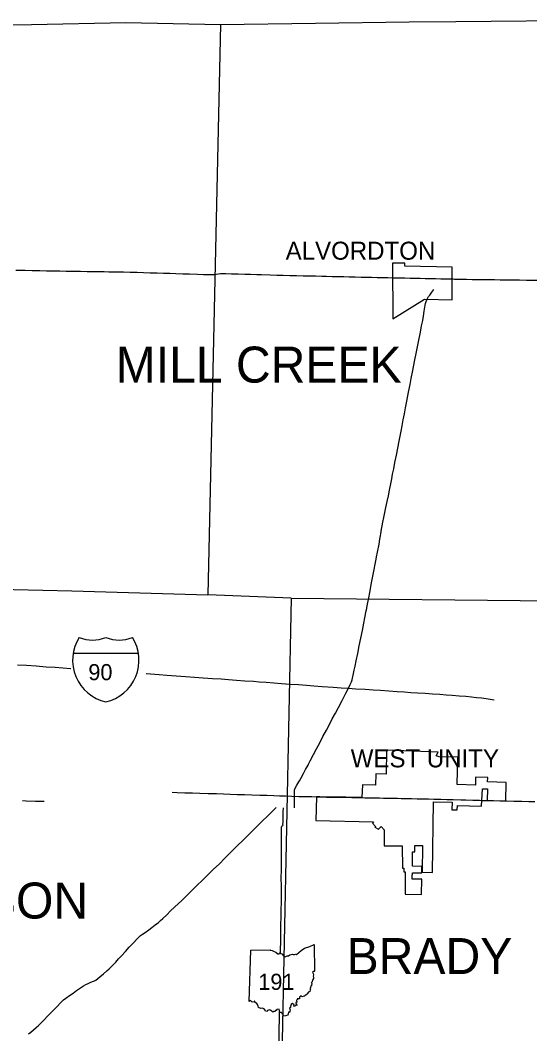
# Model space of a CAD drawing. Extents: x -232 to 448, y 619 to 1059.
# Drawn here: x -99.1 to -70, y 896.5 to 954.3 of the extents above; entities that cross this region are included whole.
import ezdxf

# ---------------------------------------------------------------- set-up
doc = ezdxf.new("R2010")
doc.units = 0
doc.layers.add('Default', color=7, linetype='Continuous')

msp = doc.modelspace()

# ---------------------------------------------------------------- linework, layer by layer
at = {"layer": 'Default'}
for p, q in [((-83.673, 921.377), (-84.441, 883.001)), ((-83.673, 921.377), (-66.605, 921.202)), ((-96.102, 918.248), (-92.382, 918.248)), ((-78.214, 912.714), (-78.242, 911.34)), ((-75.222, 912.326), (-75.393, 912.384)), ((-74.144, 912.31), (-75.222, 912.326)), ((-74.182, 910.74), (-74.144, 912.31)), ((-78.828, 911.353), (-78.843, 910.717)), ((-78.242, 911.34), (-78.828, 911.353)), ((-73.135, 911.167), (-73.146, 910.716)), ((-72.448, 911.151), (-73.135, 911.167)), ((-72.454, 910.894), (-72.448, 911.151)), ((-79.6, 910.733), (-79.637, 909.999)), ((-78.843, 910.717), (-79.6, 910.733)), ((-73.146, 910.716), (-74.182, 910.74)), ((-72.75, 910.502), (-72.463, 910.495)), ((-72.463, 910.495), (-72.479, 909.838)), ((-71.387, 910.869), (-72.454, 910.894)), ((-71.412, 909.815), (-71.387, 910.869)), ((-82.226, 910.052), (-82.256, 908.688)), ((-75.589, 905.738), (-75.546, 909.762)), ((-75.546, 909.762), (-74.479, 909.736)), ((-74.479, 909.736), (-74.49, 909.305)), ((-74.183, 909.297), (-74.176, 909.554)), ((-74.176, 909.554), (-72.793, 909.52)), ((-74.49, 909.305), (-74.183, 909.297)), ((-82.256, 908.688), (-78.958, 908.615)), ((-79.031, 908.542), (-78.845, 908.354)), ((-78.681, 908.21), (-78.531, 908.35)), ((-78.531, 908.35), (-78.362, 908.169)), ((-78.357, 907.245), (-77.321, 907.251)), ((-77.321, 907.251), (-77.315, 905.978)), ((-76.603, 906.907), (-76.599, 907.274)), ((-76.599, 907.274), (-76.178, 907.274)), ((-76.178, 907.274), (-76.195, 905.744)), ((-76.745, 906.087), (-76.736, 906.908)), ((-76.736, 906.908), (-76.603, 906.907)), ((-77.315, 905.978), (-77.237, 905.979)), ((-77.237, 905.979), (-77.236, 905.765)), ((-76.202, 906.081), (-76.745, 906.087)), ((-76.206, 905.712), (-76.202, 906.081)), ((-77.236, 905.765), (-77.158, 905.765)), ((-77.158, 905.765), (-77.152, 904.494)), ((-76.753, 905.348), (-76.75, 905.605)), ((-76.211, 905.344), (-76.753, 905.348)), ((-76.75, 905.605), (-76.734, 905.604)), ((-76.734, 905.604), (-76.732, 905.717)), ((-76.732, 905.717), (-76.206, 905.712)), ((-76.195, 905.744), (-75.589, 905.738)), ((-86.055, 898.379), (-85.973, 901.308)), ((-86.055, 898.379), (-85.973, 901.308))]:
    msp.add_line(p, q, dxfattribs=at)
for points in [[(-114.736, 953.989), (-109.321, 954.026), (-103.866, 954.073), (-98.476, 954.095), (-93.096, 954.205), (-87.688, 954.093)], [(-87.688, 954.093), (-88.422, 921.571)], [(-87.688, 954.093), (-82.272, 954.171), (-76.931, 954.252), (-74.267, 954.263), (-66.216, 954.34)], [(-99.376, 940.083), (-98.839, 940.079), (-98.442, 940.069), (-98.016, 940.069), (-97.629, 940.057), (-97.241, 940.048), (-96.872, 940.041), (-96.498, 940.036), (-96.121, 940.027), (-95.685, 940.02), (-95.307, 940.013), (-94.924, 940.007), (-94.673, 940.004), (-94.331, 940.003), (-94.06, 939.999), (-93.753, 939.996), (-93.447, 939.991), (-93.227, 939.982), (-92.844, 939.974), (-92.453, 939.963), (-92.085, 939.953), (-91.705, 939.94), (-91.304, 939.928), (-90.946, 939.919), (-90.582, 939.906), (-90.241, 939.893), (-89.854, 939.884), (-89.459, 939.87), (-89.013, 939.856), (-88.662, 939.845), (-88.419, 939.842), (-88.197, 939.837), (-88.102, 939.839), (-88.026, 939.847), (-87.937, 939.858), (-87.805, 939.875), (-87.695, 939.888), (-87.619, 939.892), (-87.528, 939.891), (-87.384, 939.893), (-87.068, 939.883), (-86.683, 939.87), (-86.305, 939.86), (-85.978, 939.852), (-85.632, 939.842), (-85.355, 939.834), (-84.869, 939.821), (-84.491, 939.809), (-84.123, 939.8), (-83.745, 939.789), (-83.368, 939.779), (-82.984, 939.77), (-82.601, 939.768), (-82.274, 939.756), (-81.914, 939.748), (-81.643, 939.743), (-81.322, 939.734), (-81.001, 939.728), (-80.666, 939.72), (-80.347, 939.712), (-80.008, 939.704), (-79.678, 939.696), (-79.393, 939.687), (-79.076, 939.68), (-78.753, 939.674), (-78.434, 939.667), (-78.14, 939.66), (-77.899, 939.656)], [(-77.175, 940.314), (-77.172, 940.476), (-77.88, 940.484), (-77.861, 937.313), (-76.052, 938.426), (-74.476, 938.403)], [(-74.476, 938.403), (-74.467, 940.255), (-77.175, 940.314)], [(-77.899, 939.656), (-77.893, 939.656), (-77.651, 939.649), (-77.414, 939.646), (-77.186, 939.643), (-76.865, 939.637), (-76.579, 939.633), (-76.303, 939.627), (-76.021, 939.62), (-75.742, 939.614), (-75.427, 939.604), (-75.117, 939.597), (-74.859, 939.593), (-74.59, 939.587), (-74.417, 939.583)], [(-74.417, 939.583), (-74.347, 939.582), (-74.045, 939.577), (-73.667, 939.567), (-73.327, 939.561), (-73.033, 939.556), (-72.757, 939.552), (-72.393, 939.549), (-72.056, 939.547), (-71.739, 939.544), (-71.426, 939.54), (-71.006, 939.534), (-70.624, 939.526), (-70.243, 939.525), (-69.828, 939.519), (-69.453, 939.513), (-69.142, 939.51), (-68.846, 939.503), (-68.515, 939.501), (-68.225, 939.503)], [(-79.371, 920.703), (-79.31, 921.03), (-79.238, 921.398), (-79.161, 921.796), (-79.092, 922.156), (-79.038, 922.441), (-78.982, 922.725), (-78.93, 923.006), (-78.869, 923.323), (-78.818, 923.602), (-78.791, 923.744), (-78.745, 923.993), (-78.649, 924.451), (-78.596, 924.734), (-78.559, 924.928), (-78.549, 925.045), (-78.537, 925.187), (-78.513, 925.309), (-78.474, 925.499), (-78.427, 925.71), (-78.368, 925.982), (-78.31, 926.27), (-78.257, 926.54), (-78.184, 926.9), (-78.117, 927.215), (-78.057, 927.53), (-77.984, 927.902), (-77.922, 928.178), (-77.873, 928.456), (-77.813, 928.75), (-77.742, 929.123), (-77.656, 929.532), (-77.575, 929.93), (-77.495, 930.333), (-77.439, 930.611), (-77.385, 930.906), (-77.329, 931.204), (-77.263, 931.558), (-77.196, 931.888), (-77.13, 932.231), (-77.064, 932.614), (-76.962, 933.131), (-76.881, 933.563), (-76.811, 933.913), (-76.724, 934.363), (-76.62, 934.886), (-76.509, 935.432), (-76.398, 936.003), (-76.291, 936.547), (-76.217, 936.904), (-76.155, 937.215), (-76.114, 937.459), (-76.069, 937.745), (-76.016, 938.081), (-75.994, 938.185), (-75.96, 938.298), (-75.911, 938.424), (-75.863, 938.511), (-75.822, 938.577), (-75.752, 938.664), (-75.629, 938.837), (-75.526, 938.986)], [(-115.571, 922.539), (-113.603, 922.507), (-110.65, 922.444), (-109.73, 922.398), (-106.457, 922.175), (-103.241, 921.98), (-99.484, 921.873), (-96.189, 921.801), (-88.422, 921.571)], [(-83.673, 921.377), (-88.422, 921.571)], [(-82.575, 912.099), (-82.573, 912.104), (-82.388, 912.456), (-82.219, 912.774), (-82.036, 913.124), (-81.849, 913.479), (-81.655, 913.841), (-81.5, 914.142), (-81.317, 914.489), (-81.143, 914.812), (-80.962, 915.149), (-80.761, 915.533), (-80.537, 915.964), (-80.399, 916.238), (-80.291, 916.457), (-80.222, 916.606), (-80.186, 916.712), (-80.155, 916.822), (-80.118, 916.976), (-80.06, 917.265), (-80.009, 917.498), (-79.946, 917.803), (-79.862, 918.223), (-79.774, 918.663), (-79.685, 919.093), (-79.595, 919.533), (-79.515, 919.942), (-79.452, 920.258), (-79.381, 920.649), (-79.371, 920.703)], [(-99.283, 917.583), (-98.773, 917.548), (-98.208, 917.508), (-97.649, 917.469), (-97.134, 917.434), (-96.694, 917.403), (-96.261, 917.374), (-96.241, 917.372)], [(-91.946, 917.074), (-91.696, 917.057), (-91.197, 917.018), (-90.76, 916.984), (-90.236, 916.947), (-89.696, 916.909), (-89.174, 916.874), (-88.691, 916.839), (-88.161, 916.804), (-87.664, 916.767), (-87.243, 916.736), (-86.777, 916.706), (-86.315, 916.67), (-85.822, 916.634), (-85.491, 916.609), (-85.099, 916.585), (-84.661, 916.552), (-84.217, 916.518), (-83.714, 916.481), (-83.25, 916.445), (-82.796, 916.412), (-82.361, 916.38), (-81.888, 916.34), (-81.276, 916.298), (-80.802, 916.266), (-80.399, 916.238), (-79.97, 916.211), (-79.442, 916.178), (-78.99, 916.146), (-78.562, 916.121), (-78.098, 916.089), (-77.607, 916.055), (-77.202, 916.026), (-76.828, 916.005), (-76.452, 915.979), (-76.017, 915.952), (-75.6, 915.919), (-75.189, 915.893), (-74.815, 915.865), (-74.474, 915.84), (-74.078, 915.81), (-73.698, 915.778), (-73.369, 915.748), (-73.086, 915.72), (-72.801, 915.688), (-72.545, 915.653), (-72.303, 915.617), (-72.081, 915.576)], [(-75.283, 912.599), (-78.214, 912.714)], [(-75.393, 912.384), (-75.283, 912.599)], [(-83.194, 910.964), (-83.102, 911.123), (-82.965, 911.367), (-82.838, 911.6), (-82.7, 911.856), (-82.673, 911.909)], [(-82.673, 911.909), (-82.575, 912.099)], [(-83.482, 909.413), (-83.48, 909.76), (-83.478, 910.096), (-83.475, 910.305), (-83.474, 910.429), (-83.474, 910.453), (-83.461, 910.488), (-83.408, 910.586)], [(-83.408, 910.586), (-83.345, 910.703), (-83.235, 910.894), (-83.194, 910.964)], [(-72.793, 909.52), (-72.787, 909.845), (-72.75, 910.502)], [(-90.451, 910.306), (-90.166, 910.295), (-89.724, 910.282), (-89.311, 910.27)], [(-89.311, 910.27), (-89.3, 910.27), (-88.87, 910.257), (-88.399, 910.24), (-87.918, 910.226), (-87.517, 910.214), (-87.143, 910.201), (-86.75, 910.187), (-86.335, 910.173), (-85.908, 910.16), (-85.455, 910.145), (-85.048, 910.133), (-84.655, 910.118), (-84.324, 910.105), (-83.991, 910.093), (-83.621, 910.082), (-83.235, 910.073), (-82.858, 910.063), (-82.48, 910.058), (-82.155, 910.05)], [(-79.637, 909.999), (-79.825, 910.002), (-80.195, 910.011), (-80.545, 910.017), (-80.929, 910.025), (-81.252, 910.03), (-81.645, 910.032), (-82.036, 910.048), (-82.226, 910.052)], [(-82.155, 910.05), (-82.036, 910.048), (-81.645, 910.032), (-81.252, 910.03), (-80.929, 910.025), (-80.545, 910.017), (-80.195, 910.011), (-79.825, 910.002), (-79.61, 909.999)], [(-79.61, 909.999), (-79.459, 909.997), (-79.193, 909.993), (-78.903, 909.988), (-78.85, 909.987)], [(-78.85, 909.987), (-78.618, 909.983), (-78.402, 909.977), (-78.136, 909.971), (-77.85, 909.966), (-77.595, 909.96), (-77.39, 909.955), (-77.223, 909.947)], [(-77.223, 909.947), (-77.064, 909.944)], [(-77.064, 909.944), (-77.032, 909.944), (-76.803, 909.942), (-76.473, 909.934), (-76.181, 909.929)], [(-76.181, 909.929), (-75.827, 909.925), (-75.518, 909.919), (-75.475, 909.918)], [(-75.475, 909.918), (-75.123, 909.91), (-74.784, 909.897), (-74.714, 909.896)], [(-74.714, 909.896), (-74.42, 909.889), (-73.99, 909.878), (-73.688, 909.869), (-73.298, 909.859), (-72.919, 909.85), (-72.761, 909.845)], [(-98.999, 909.827), (-98.787, 909.823), (-98.257, 909.806), (-97.806, 909.791), (-97.752, 909.789)], [(-86.027, 907.953), (-85.869, 908.109), (-85.685, 908.304), (-85.525, 908.452), (-85.386, 908.583), (-85.241, 908.733), (-85.081, 908.89), (-84.921, 909.046), (-84.689, 909.267), (-84.525, 909.43)], [(-84.215, 908.219), (-84.21, 908.339), (-84.204, 908.365), (-84.187, 908.387), (-84.126, 908.431), (-84.13, 908.46), (-84.127, 908.604), (-84.121, 908.89), (-84.115, 909.198), (-84.105, 909.425)], [(-72.761, 909.845), (-72.543, 909.839), (-72.489, 909.838)], [(-72.489, 909.838), (-72.119, 909.832), (-71.751, 909.823), (-71.399, 909.815)], [(-72.479, 909.838), (-72.119, 909.832), (-71.751, 909.823), (-71.412, 909.815)], [(-71.399, 909.815), (-71.377, 909.814), (-70.949, 909.806), (-70.501, 909.797), (-70.098, 909.787), (-69.756, 909.783)], [(-84.222, 906.705), (-84.222, 907.123), (-84.22, 907.444), (-84.215, 907.767), (-84.216, 908.03), (-84.215, 908.219)], [(-78.958, 908.615), (-79.031, 908.542)], [(-78.845, 908.354), (-78.877, 908.323), (-78.893, 908.307)], [(-78.893, 908.307), (-78.681, 908.21)], [(-78.362, 908.169), (-78.357, 907.245)], [(-98.653, 896.519), (-98.519, 896.628), (-98.37, 896.752), (-98.208, 896.895), (-98.09, 896.999), (-97.951, 897.135), (-97.761, 897.328), (-97.563, 897.535), (-97.377, 897.726), (-97.192, 897.919), (-97.004, 898.112), (-96.838, 898.283), (-96.732, 898.387), (-96.65, 898.459), (-96.516, 898.561), (-96.317, 898.704), (-96.112, 898.847), (-95.911, 898.993), (-95.692, 899.148), (-95.512, 899.263), (-95.389, 899.334), (-95.258, 899.398), (-95.135, 899.453), (-94.994, 899.509), (-94.881, 899.558), (-94.815, 899.595), (-94.697, 899.689), (-94.578, 899.785), (-94.383, 899.949), (-94.179, 900.119), (-94.053, 900.227), (-93.954, 900.325), (-93.825, 900.462), (-93.677, 900.623), (-93.521, 900.802), (-93.356, 900.977), (-93.124, 901.231), (-92.909, 901.462), (-92.668, 901.724), (-92.48, 901.927), (-92.324, 902.08), (-92.259, 902.134), (-92.156, 902.205), (-91.997, 902.314), (-91.788, 902.464), (-91.61, 902.597), (-91.424, 902.741), (-91.243, 902.88), (-91.124, 902.982), (-90.997, 903.101), (-90.768, 903.321), (-90.541, 903.538), (-90.317, 903.749), (-90.086, 903.967), (-89.909, 904.128), (-89.671, 904.362), (-89.345, 904.682), (-89.06, 904.961), (-88.702, 905.314), (-88.397, 905.613), (-88.11, 905.894), (-87.763, 906.233), (-87.459, 906.537), (-87.236, 906.755), (-86.977, 907.013), (-86.701, 907.284), (-86.442, 907.543), (-86.178, 907.806), (-86.066, 907.916)], [(-86.066, 907.916), (-86.027, 907.953)], [(-84.225, 904.001), (-84.225, 904.433), (-84.225, 904.928), (-84.226, 905.428), (-84.224, 905.842), (-84.223, 906.315), (-84.222, 906.689), (-84.222, 906.705)], [(-76.222, 904.471), (-76.211, 905.344)], [(-77.152, 904.494), (-76.222, 904.471)], [(-84.273, 901.116), (-84.269, 901.348), (-84.263, 901.757), (-84.258, 902.212), (-84.248, 902.738), (-84.243, 903.201), (-84.235, 903.614), (-84.225, 904.001)], [(-85.973, 901.308), (-84.837, 901.327), (-84.855, 901.292), (-84.748, 901.284), (-84.634, 901.222), (-84.537, 901.182), (-84.42, 901.089), (-84.349, 901.09), (-84.319, 901.167), (-84.265, 901.108), (-84.201, 901.097), (-84.09, 900.957), (-83.999, 900.927), (-83.889, 900.975), (-83.807, 900.983), (-83.748, 901.03), (-83.592, 901.071), (-83.548, 901.046), (-83.466, 901.051), (-83.424, 901.069), (-83.352, 901.053), (-83.225, 901.16), (-83.095, 901.285), (-82.894, 901.404), (-82.594, 901.516), (-82.357, 901.616), (-82.323, 900.096)], [(-85.973, 901.308), (-84.837, 901.327), (-84.855, 901.292), (-84.748, 901.284), (-84.634, 901.222), (-84.537, 901.182), (-84.42, 901.089), (-84.349, 901.09), (-84.319, 901.167), (-84.265, 901.108), (-84.201, 901.097), (-84.09, 900.957), (-83.999, 900.927), (-83.889, 900.975), (-83.807, 900.983), (-83.748, 901.03), (-83.592, 901.071), (-83.548, 901.046), (-83.466, 901.051), (-83.424, 901.069), (-83.352, 901.053), (-83.225, 901.16), (-83.095, 901.285), (-82.894, 901.404), (-82.594, 901.516), (-82.357, 901.616), (-82.323, 900.096)], [(-82.323, 900.096), (-82.358, 900.075), (-82.413, 900.085), (-82.449, 900.042), (-82.404, 899.971), (-82.382, 899.896), (-82.401, 899.813), (-82.383, 899.745), (-82.395, 899.688), (-82.43, 899.631), (-82.441, 899.577), (-82.471, 899.52), (-82.468, 899.488), (-82.496, 899.462), (-82.491, 899.367), (-82.505, 899.315), (-82.5, 899.269), (-82.545, 899.257), (-82.535, 899.22), (-82.563, 899.191), (-82.557, 899.141), (-82.59, 899.109), (-82.558, 899.045), (-82.583, 899.025), (-82.604, 898.947), (-82.662, 898.932), (-82.778, 898.79), (-82.819, 898.736), (-82.864, 898.723), (-82.89, 898.668), (-82.946, 898.668), (-83.031, 898.629), (-83.087, 898.695), (-83.183, 898.616), (-83.194, 898.525), (-83.317, 898.528), (-83.312, 898.481), (-83.339, 898.468), (-83.364, 898.422), (-83.35, 898.339), (-83.407, 898.319), (-83.4, 898.271), (-83.363, 898.242), (-83.347, 898.15), (-83.408, 898.169), (-83.458, 898.092), (-83.509, 898.11), (-83.492, 898.175), (-83.579, 898.253), (-83.661, 898.191), (-83.703, 898.091), (-83.704, 898.023), (-83.765, 897.982), (-83.726, 897.887), (-83.733, 897.822), (-83.732, 897.759), (-83.808, 897.761), (-83.854, 897.593)], [(-82.323, 900.096), (-82.358, 900.075), (-82.413, 900.085), (-82.449, 900.042), (-82.404, 899.971), (-82.382, 899.896), (-82.401, 899.813), (-82.383, 899.745), (-82.395, 899.688), (-82.43, 899.631), (-82.441, 899.577), (-82.471, 899.52), (-82.468, 899.488), (-82.496, 899.462), (-82.491, 899.367), (-82.505, 899.315), (-82.5, 899.269), (-82.545, 899.257), (-82.535, 899.22), (-82.563, 899.191), (-82.557, 899.141), (-82.59, 899.109), (-82.558, 899.045), (-82.583, 899.025), (-82.604, 898.947), (-82.662, 898.932), (-82.778, 898.79), (-82.819, 898.736), (-82.864, 898.723), (-82.89, 898.668), (-82.946, 898.668), (-83.031, 898.629), (-83.087, 898.695), (-83.183, 898.616), (-83.194, 898.525), (-83.317, 898.528), (-83.312, 898.481), (-83.339, 898.468), (-83.364, 898.422), (-83.35, 898.339), (-83.407, 898.319), (-83.4, 898.271), (-83.363, 898.242), (-83.347, 898.15), (-83.408, 898.169), (-83.458, 898.092), (-83.509, 898.11), (-83.492, 898.175), (-83.579, 898.253), (-83.661, 898.191), (-83.703, 898.091), (-83.704, 898.023), (-83.765, 897.982), (-83.726, 897.887), (-83.733, 897.822), (-83.732, 897.759), (-83.808, 897.761), (-83.854, 897.593)], [(-83.854, 897.593), (-83.987, 897.561), (-84.079, 897.542), (-84.111, 897.618), (-84.177, 897.659), (-84.22, 897.735), (-84.314, 897.746), (-84.337, 897.852), (-84.347, 897.937), (-84.477, 897.916), (-84.512, 897.864), (-84.558, 897.85), (-84.585, 897.797), (-84.647, 897.792), (-84.714, 897.768), (-84.758, 897.819), (-84.868, 897.871), (-84.917, 897.898), (-85.021, 897.856), (-85.043, 897.807), (-85.125, 897.829), (-85.144, 897.884), (-85.194, 897.9), (-85.205, 897.959), (-85.311, 897.99), (-85.392, 897.977), (-85.536, 898.024), (-85.545, 898.101), (-85.593, 898.195), (-85.619, 898.26), (-85.71, 898.309), (-85.728, 898.386), (-85.757, 898.384), (-85.784, 898.353), (-85.884, 898.338), (-85.925, 898.37), (-85.981, 898.424), (-86.055, 898.379)], [(-83.854, 897.593), (-83.987, 897.561), (-84.079, 897.542), (-84.111, 897.618), (-84.177, 897.659), (-84.22, 897.735), (-84.314, 897.746), (-84.337, 897.852), (-84.347, 897.937), (-84.477, 897.916), (-84.512, 897.864), (-84.558, 897.85), (-84.585, 897.797), (-84.647, 897.792), (-84.714, 897.768), (-84.758, 897.819), (-84.868, 897.871), (-84.917, 897.898), (-85.021, 897.856), (-85.043, 897.807), (-85.125, 897.829), (-85.144, 897.884), (-85.194, 897.9), (-85.205, 897.959), (-85.311, 897.99), (-85.392, 897.977), (-85.536, 898.024), (-85.545, 898.101), (-85.593, 898.195), (-85.619, 898.26), (-85.71, 898.309), (-85.728, 898.386), (-85.757, 898.384), (-85.784, 898.353), (-85.884, 898.338), (-85.925, 898.37), (-85.981, 898.424), (-86.055, 898.379)], [(-84.481, 890.806), (-84.471, 891.214), (-84.461, 891.703), (-84.451, 892.205), (-84.442, 892.68), (-84.429, 893.224), (-84.422, 893.695), (-84.409, 894.185), (-84.394, 894.709), (-84.382, 895.128), (-84.375, 895.496), (-84.365, 895.885), (-84.352, 896.349), (-84.347, 896.827), (-84.337, 897.301), (-84.328, 897.774), (-84.328, 897.781)]]:
    msp.add_lwpolyline(points, dxfattribs=at)
for centre, radius, start, end in [((-93.692, 917.838), 2.445, 147.82161, 256.99413), ((-93.692, 917.838), 2.445, 147.82161, 256.99413), ((-95.002, 920.937), 1.951, 247.08482, 292.91053), ((-95.002, 920.937), 1.951, 247.08482, 292.91053), ((-94.792, 917.838), 2.445, 283.00654, 32.17868), ((-93.483, 920.938), 1.951, 247.09162, 292.90836), ((-94.792, 917.838), 2.445, 283.00654, 32.17868), ((-93.483, 920.938), 1.951, 247.09162, 292.90836)]:
    msp.add_arc(centre, radius, start, end, dxfattribs=at)

# ---------------------------------------------------------------- texts
for s, height, p in [('ALVORDTON', 1.026, (-83.979, 940.684)), ('MILL CREEK', 2.052, (-93.678, 933.673)), ('90', 0.9234, (-95.237, 916.695)), ('WEST UNITY', 1.026, (-80.264, 911.726)), ('JEFFERSON', 2.052, (-111.565, 903.104)), ('BRADY', 2.052, (-80.498, 899.936)), ('191', 0.9234, (-85.537, 899.032))]:
    msp.add_text(s, height=height, dxfattribs=at).set_placement(p)

doc.saveas('drawing.dxf')
